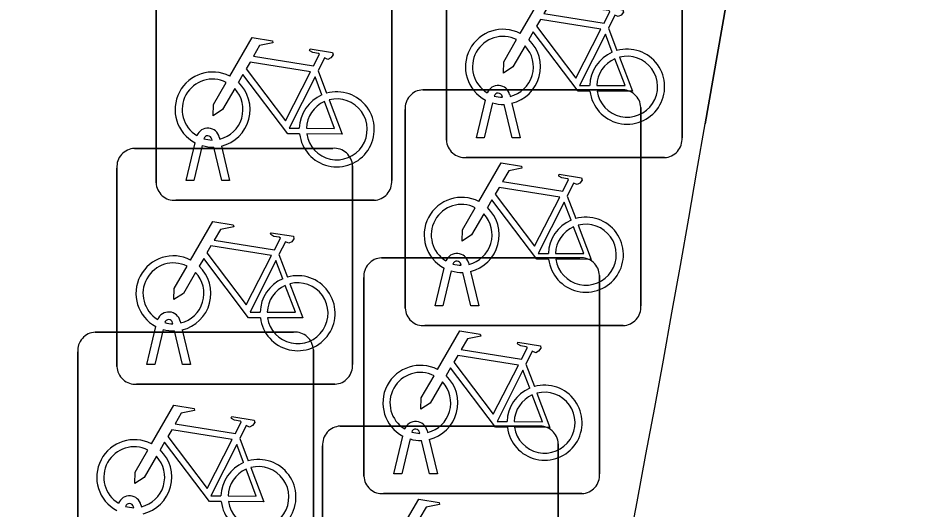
# Model space of a CAD drawing. Extents: x 160675 to 161153, y 383241 to 383714.
# Drawn here: x 161144.025 to 161147.828, y 383528.151 to 383530.232 of the extents above; entities that cross this region are included whole.
import ezdxf

# ---------------------------------------------------------------- set-up
doc = ezdxf.new("R2010")
doc.units = 0
for name, color, linetype in [('IMGEO_Fietsenrek', 7, 'Continuous'), ('IMGEO_Rijbaan_lokaal_gesloten', 7, 'Continuous'), ('IMGEO_Voetpad_open', 7, 'Continuous')]:
    doc.layers.add(name, color=color, linetype=linetype)

msp = doc.modelspace()

# ---------------------------------------------------------------- linework, layer by layer
at = {"layer": 'IMGEO_Fietsenrek'}
for p, q in [((161145.8415, 383529.7149), (161145.8415, 383530.5558)), ((161145.8415, 383530.5558), (161145.8415, 383529.7149)), ((161146.8405, 383530.5651), (161146.8405, 383529.7242)), ((161146.8405, 383529.7242), (161146.8405, 383530.5651)), ((161144.6105, 383529.5339), (161144.6105, 383530.3748)), ((161144.6105, 383530.3748), (161144.6105, 383529.5339)), ((161145.6095, 383530.3841), (161145.6095, 383529.5432)), ((161145.6095, 383529.5432), (161145.6095, 383530.3841)), ((161146.5282, 383530.1892), (161146.5645, 383530.094)), ((161145.2972, 383530.0082), (161145.3335, 383529.913)), ((161145.7409, 383529.9275), (161146.5818, 383529.9275)), ((161146.5818, 383529.9275), (161145.7409, 383529.9275)), ((161146.0789, 383529.8959), (161146.0779, 383529.9002)), ((161146.1096, 383529.9074), (161146.1114, 383529.8995)), ((161145.9685, 383529.7243), (161146.0068, 383529.8843)), ((161146.0372, 383529.8721), (161146.0019, 383529.7243)), ((161146.12, 383529.7243), (161146.0861, 383529.866)), ((161146.1184, 383529.8703), (161146.1534, 383529.7243)), ((161145.6665, 383529.0029), (161145.6665, 383529.8438)), ((161145.6665, 383529.8438), (161145.6665, 383529.0029)), ((161146.6655, 383529.8531), (161146.6655, 383529.0122)), ((161146.6655, 383529.0122), (161146.6655, 383529.8531)), ((161144.8479, 383529.7149), (161144.8469, 383529.7192)), ((161144.8786, 383529.7264), (161144.8804, 383529.7185)), ((161146.0019, 383529.7243), (161145.9685, 383529.7243)), ((161146.1534, 383529.7243), (161146.12, 383529.7243)), ((161144.5189, 383529.6795), (161145.3598, 383529.6795)), ((161145.3598, 383529.6795), (161144.5189, 383529.6795)), ((161144.7375, 383529.5433), (161144.7758, 383529.7033)), ((161144.8062, 383529.6911), (161144.7709, 383529.5433)), ((161144.889, 383529.5433), (161144.8551, 383529.685)), ((161144.8874, 383529.6893), (161144.9224, 383529.5433)), ((161146.7661, 383529.6405), (161145.9252, 383529.6405)), ((161145.9252, 383529.6405), (161146.7661, 383529.6405)), ((161144.4445, 383528.7549), (161144.4445, 383529.5958)), ((161144.4445, 383529.5958), (161144.4445, 383528.7549)), ((161145.4435, 383529.6051), (161145.4435, 383528.7642)), ((161145.4435, 383528.7642), (161145.4435, 383529.6051)), ((161144.7709, 383529.5433), (161144.7375, 383529.5433)), ((161144.9224, 383529.5433), (161144.889, 383529.5433)), ((161146.3532, 383529.4772), (161146.3895, 383529.382)), ((161145.5351, 383529.4595), (161144.6942, 383529.4595)), ((161144.6942, 383529.4595), (161145.5351, 383529.4595)), ((161145.1312, 383529.2292), (161145.1675, 383529.134)), ((161145.5659, 383529.2155), (161146.4068, 383529.2155)), ((161146.4068, 383529.2155), (161145.5659, 383529.2155)), ((161145.7935, 383529.0123), (161145.8318, 383529.1723)), ((161145.9039, 383529.1839), (161145.9029, 383529.1882)), ((161145.9346, 383529.1954), (161145.9364, 383529.1875)), ((161145.8622, 383529.1601), (161145.8269, 383529.0123)), ((161145.945, 383529.0123), (161145.9111, 383529.154)), ((161145.9434, 383529.1583), (161145.9784, 383529.0123)), ((161146.4905, 383529.1411), (161146.4905, 383528.3002)), ((161146.4905, 383528.3002), (161146.4905, 383529.1411)), ((161145.4915, 383528.2909), (161145.4915, 383529.1318)), ((161145.4915, 383529.1318), (161145.4915, 383528.2909)), ((161145.8269, 383529.0123), (161145.7935, 383529.0123)), ((161145.9784, 383529.0123), (161145.945, 383529.0123)), ((161144.7126, 383528.9474), (161144.7144, 383528.9395)), ((161144.5715, 383528.7643), (161144.6098, 383528.9243)), ((161144.6402, 383528.9121), (161144.6049, 383528.7643)), ((161144.6819, 383528.9359), (161144.6809, 383528.9402)), ((161144.723, 383528.7643), (161144.6891, 383528.906)), ((161144.7214, 383528.9103), (161144.7564, 383528.7643)), ((161146.5911, 383528.9285), (161145.7502, 383528.9285)), ((161145.7502, 383528.9285), (161146.5911, 383528.9285)), ((161144.3529, 383528.9005), (161145.1938, 383528.9005)), ((161145.1938, 383528.9005), (161144.3529, 383528.9005)), ((161144.2785, 383527.9759), (161144.2785, 383528.8168)), ((161144.2785, 383528.8168), (161144.2785, 383527.9759)), ((161145.2775, 383528.8261), (161145.2775, 383527.9852)), ((161145.2775, 383527.9852), (161145.2775, 383528.8261)), ((161144.6049, 383528.7643), (161144.5715, 383528.7643)), ((161144.7564, 383528.7643), (161144.723, 383528.7643)), ((161146.1782, 383528.7652), (161146.2145, 383528.67)), ((161145.3691, 383528.6805), (161144.5282, 383528.6805)), ((161144.5282, 383528.6805), (161145.3691, 383528.6805)), ((161145.3909, 383528.5025), (161146.2318, 383528.5025)), ((161146.2318, 383528.5025), (161145.3909, 383528.5025)), ((161144.9652, 383528.4502), (161145.0015, 383528.355)), ((161145.6185, 383528.3003), (161145.6568, 383528.4603)), ((161145.7289, 383528.4719), (161145.7279, 383528.4762)), ((161145.7596, 383528.4834), (161145.7614, 383528.4755)), ((161145.3165, 383527.5779), (161145.3165, 383528.4188)), ((161145.3165, 383528.4188), (161145.3165, 383527.5779)), ((161145.6872, 383528.4481), (161145.6519, 383528.3003)), ((161145.77, 383528.3003), (161145.7361, 383528.442)), ((161145.7684, 383528.4463), (161145.8034, 383528.3003)), ((161146.3155, 383528.4281), (161146.3155, 383527.5872)), ((161146.3155, 383527.5872), (161146.3155, 383528.4281)), ((161145.6519, 383528.3003), (161145.6185, 383528.3003)), ((161145.8034, 383528.3003), (161145.77, 383528.3003)), ((161146.4161, 383528.2165), (161145.5752, 383528.2165)), ((161145.5752, 383528.2165), (161146.4161, 383528.2165)), ((161144.5159, 383528.1569), (161144.5149, 383528.1612)), ((161144.5466, 383528.1684), (161144.5484, 383528.1605))]:
    msp.add_line(p, q, dxfattribs=at)
for points in [[(161146.1541, 383530.1662), (161146.2488, 383530.3297), (161146.335, 383530.3159), (161146.3367, 383530.3072), (161146.2806, 383530.2963), (161146.2544, 383530.251), (161146.5096, 383530.2102)], [(161146.5096, 383530.2102), (161146.5346, 383530.259), (161146.5295, 383530.263), (161146.5063, 383530.2667), (161146.4936, 383530.2742), (161146.4926, 383530.2773), (161146.4948, 383530.2819), (161146.5896, 383530.2668), (161146.5919, 383530.2565), (161146.5825, 383530.2441), (161146.5701, 383530.2377), (161146.5556, 383530.2439), (161146.5282, 383530.1892)], [(161146.4967, 383530.185), (161146.2399, 383530.226), (161146.2232, 383530.1972), (161146.3902, 383529.9769), (161146.4967, 383530.185)], [(161146.4498, 383529.9215), (161146.4001, 383529.9216), (161146.2094, 383530.1733), (161146.1904, 383530.1405)], [(161146.5447, 383530.087), (161146.5154, 383530.1638), (161146.406, 383529.9457), (161146.4487, 383529.9456)], [(161144.9231, 383529.9852), (161145.0178, 383530.1487), (161145.104, 383530.1349), (161145.1057, 383530.1262), (161145.0496, 383530.1153), (161145.0234, 383530.07), (161145.2786, 383530.0292)], [(161146.1748, 383530.1137), (161146.1232, 383530.0245), (161146.0833, 383529.9985), (161146.0845, 383530.046), (161146.139, 383530.1402)], [(161145.2786, 383530.0292), (161145.3036, 383530.078), (161145.2985, 383530.082), (161145.2753, 383530.0857), (161145.2626, 383530.0932), (161145.2616, 383530.0963), (161145.2638, 383530.1009), (161145.3586, 383530.0858), (161145.3609, 383530.0755), (161145.3515, 383530.0631), (161145.3391, 383530.0567), (161145.3246, 383530.0629), (161145.2972, 383530.0082)], [(161146.4787, 383529.9455), (161146.5986, 383529.9453), (161146.5554, 383530.0589)], [(161146.5752, 383530.0658), (161146.6302, 383529.9212), (161146.4801, 383529.9215)], [(161145.2657, 383530.004), (161145.0089, 383530.045), (161144.9922, 383530.0162), (161145.1592, 383529.7959), (161145.2657, 383530.004)], [(161145.2188, 383529.7405), (161145.1691, 383529.7406), (161144.9784, 383529.9923), (161144.9594, 383529.9595)], [(161145.3137, 383529.906), (161145.2844, 383529.9828), (161145.175, 383529.7647), (161145.2177, 383529.7646)], [(161144.9438, 383529.9327), (161144.8922, 383529.8435), (161144.8523, 383529.8175), (161144.8535, 383529.865), (161144.908, 383529.9592)], [(161145.2477, 383529.7645), (161145.3676, 383529.7643), (161145.3244, 383529.8779)], [(161145.3442, 383529.8848), (161145.3992, 383529.7402), (161145.2491, 383529.7405)], [(161145.9791, 383529.4542), (161146.0738, 383529.6177), (161146.16, 383529.6039), (161146.1617, 383529.5952), (161146.1056, 383529.5843), (161146.0794, 383529.539), (161146.3346, 383529.4982)], [(161146.3346, 383529.4982), (161146.3596, 383529.547), (161146.3545, 383529.551), (161146.3313, 383529.5547), (161146.3186, 383529.5622), (161146.3176, 383529.5653), (161146.3198, 383529.5699), (161146.4146, 383529.5548), (161146.4169, 383529.5445), (161146.4075, 383529.5321), (161146.3951, 383529.5257), (161146.3806, 383529.5319), (161146.3532, 383529.4772)], [(161146.3217, 383529.473), (161146.0649, 383529.514), (161146.0482, 383529.4852), (161146.2152, 383529.2649), (161146.3217, 383529.473)], [(161146.2748, 383529.2095), (161146.2251, 383529.2096), (161146.0344, 383529.4613), (161146.0154, 383529.4285)], [(161146.3697, 383529.375), (161146.3404, 383529.4518), (161146.231, 383529.2337), (161146.2737, 383529.2336)], [(161145.9998, 383529.4017), (161145.9482, 383529.3125), (161145.9083, 383529.2865), (161145.9095, 383529.334), (161145.964, 383529.4282)], [(161144.7571, 383529.2062), (161144.8518, 383529.3697), (161144.938, 383529.3559), (161144.9397, 383529.3472), (161144.8836, 383529.3363), (161144.8574, 383529.291), (161145.1126, 383529.2502)], [(161146.3037, 383529.2335), (161146.4236, 383529.2333), (161146.3804, 383529.3469)], [(161146.4002, 383529.3538), (161146.4552, 383529.2092), (161146.3051, 383529.2095)], [(161145.1126, 383529.2502), (161145.1376, 383529.299), (161145.1325, 383529.303), (161145.1093, 383529.3067), (161145.0966, 383529.3142), (161145.0956, 383529.3173), (161145.0978, 383529.3219), (161145.1926, 383529.3068), (161145.1949, 383529.2965), (161145.1855, 383529.2841), (161145.1731, 383529.2777), (161145.1586, 383529.2839), (161145.1312, 383529.2292)], [(161145.0997, 383529.225), (161144.8429, 383529.266), (161144.8262, 383529.2372), (161144.9932, 383529.0169), (161145.0997, 383529.225)], [(161145.0528, 383528.9615), (161145.0031, 383528.9616), (161144.8124, 383529.2133), (161144.7934, 383529.1805)], [(161144.7778, 383529.1537), (161144.7262, 383529.0645), (161144.6863, 383529.0385), (161144.6875, 383529.086), (161144.742, 383529.1802)], [(161145.1477, 383529.127), (161145.1184, 383529.2038), (161145.009, 383528.9857), (161145.0517, 383528.9856)], [(161145.0817, 383528.9855), (161145.2016, 383528.9853), (161145.1584, 383529.0989)], [(161145.1782, 383529.1058), (161145.2332, 383528.9612), (161145.0831, 383528.9615)], [(161145.8041, 383528.7422), (161145.8988, 383528.9057), (161145.985, 383528.8919), (161145.9867, 383528.8832), (161145.9306, 383528.8723), (161145.9044, 383528.827), (161146.1596, 383528.7862)], [(161146.1596, 383528.7862), (161146.1846, 383528.835), (161146.1795, 383528.839), (161146.1563, 383528.8427), (161146.1436, 383528.8502), (161146.1426, 383528.8533), (161146.1448, 383528.8579), (161146.2396, 383528.8428), (161146.2419, 383528.8325), (161146.2325, 383528.8201), (161146.2201, 383528.8137), (161146.2056, 383528.8199), (161146.1782, 383528.7652)], [(161146.1467, 383528.761), (161145.8899, 383528.802), (161145.8732, 383528.7732), (161146.0402, 383528.5529), (161146.1467, 383528.761)], [(161145.8248, 383528.6897), (161145.7732, 383528.6005), (161145.7333, 383528.5745), (161145.7345, 383528.622), (161145.789, 383528.7162)], [(161146.0998, 383528.4975), (161146.0501, 383528.4976), (161145.8594, 383528.7493), (161145.8404, 383528.7165)], [(161146.1947, 383528.663), (161146.1654, 383528.7398), (161146.056, 383528.5217), (161146.0987, 383528.5216)], [(161146.2252, 383528.6418), (161146.2802, 383528.4972), (161146.1301, 383528.4975)], [(161146.1287, 383528.5215), (161146.2486, 383528.5213), (161146.2054, 383528.6349)], [(161144.5911, 383528.4272), (161144.6858, 383528.5907), (161144.772, 383528.5769), (161144.7737, 383528.5682), (161144.7176, 383528.5573), (161144.6914, 383528.512), (161144.9466, 383528.4712)], [(161144.9466, 383528.4712), (161144.9716, 383528.52), (161144.9665, 383528.524), (161144.9433, 383528.5277), (161144.9306, 383528.5352), (161144.9296, 383528.5383), (161144.9318, 383528.5429), (161145.0266, 383528.5278), (161145.0289, 383528.5175), (161145.0195, 383528.5051), (161145.0071, 383528.4987), (161144.9926, 383528.5049), (161144.9652, 383528.4502)], [(161144.9337, 383528.446), (161144.6769, 383528.487), (161144.6602, 383528.4582), (161144.8272, 383528.2379), (161144.9337, 383528.446)], [(161144.8868, 383528.1825), (161144.8371, 383528.1826), (161144.6464, 383528.4343), (161144.6274, 383528.4015)], [(161144.9817, 383528.348), (161144.9524, 383528.4248), (161144.843, 383528.2067), (161144.8857, 383528.2066)], [(161144.6118, 383528.3747), (161144.5602, 383528.2855), (161144.5203, 383528.2595), (161144.5215, 383528.307), (161144.576, 383528.4012)], [(161144.9157, 383528.2065), (161145.0356, 383528.2063), (161144.9924, 383528.3199)], [(161145.0122, 383528.3268), (161145.0672, 383528.1822), (161144.9171, 383528.1825)], [(161145.6291, 383528.0292), (161145.7238, 383528.1927), (161145.81, 383528.1789), (161145.8117, 383528.1702), (161145.7556, 383528.1593), (161145.7294, 383528.114), (161145.9846, 383528.0732)]]:
    msp.add_lwpolyline(points, dxfattribs=at)
for centre, radius, start, end in [((161146.0811, 383530.0249), 0.159, 62.6766, 242.1369), ((161146.0811, 383530.0249), 0.129, 63.3192, 238.903), ((161146.0811, 383530.0249), 0.159, 283.5766, 46.6042), ((161146.0811, 383530.0249), 0.129, 283.6043, 43.4302), ((161146.6077, 383529.9409), 0.159, 113.3408, 178.3217), ((161146.6077, 383529.9409), 0.159, 187.0065, 105.7708), ((161146.6077, 383529.9409), 0.129, 113.923, 177.9556), ((161146.6077, 383529.9409), 0.129, 188.6715, 104.5883), ((161144.8501, 383529.8439), 0.159, 62.6766, 242.1369), ((161144.8501, 383529.8439), 0.129, 63.3192, 238.903), ((161144.8501, 383529.8439), 0.129, 283.6043, 43.4302), ((161144.8501, 383529.8439), 0.159, 283.5766, 46.6042), ((161146.0609, 383529.8963), 0.0499, 12.8025, 158.6934), ((161145.3767, 383529.7599), 0.159, 113.3408, 178.3217), ((161145.3767, 383529.7599), 0.159, 187.0065, 105.7708), ((161145.7442, 383529.8496), 0.0779, 92.4484, 184.2845), ((161145.7442, 383529.8496), 0.0779, 92.4484, 184.2845), ((161146.0609, 383529.8963), 0.0174, 12.8025, 163.4502), ((161146.0811, 383530.0249), 0.129, 253.415, 269.0204), ((161146.5876, 383529.8498), 0.0779, 2.4484, 94.2845), ((161146.5876, 383529.8498), 0.0779, 2.4484, 94.2845), ((161145.3767, 383529.7599), 0.129, 113.923, 177.9556), ((161145.3767, 383529.7599), 0.129, 188.6715, 104.5883), ((161146.0811, 383530.0249), 0.159, 253.9967, 271.7867), ((161144.8299, 383529.7153), 0.0499, 12.8025, 158.6934), ((161144.8299, 383529.7153), 0.0174, 12.8025, 163.4502), ((161144.8501, 383529.8439), 0.129, 253.415, 269.0204), ((161145.9194, 383529.7182), 0.0779, 182.4484, 274.2845), ((161145.9194, 383529.7182), 0.0779, 182.4484, 274.2845), ((161146.7628, 383529.7184), 0.0779, 272.4484, 4.2845), ((161146.7628, 383529.7184), 0.0779, 272.4484, 4.2845), ((161144.5222, 383529.6016), 0.0779, 92.4484, 184.2845), ((161144.5222, 383529.6016), 0.0779, 92.4484, 184.2845), ((161144.8501, 383529.8439), 0.159, 253.9967, 271.7867), ((161145.3656, 383529.6018), 0.0779, 2.4484, 94.2845), ((161145.3656, 383529.6018), 0.0779, 2.4484, 94.2845), ((161144.6884, 383529.5372), 0.0779, 182.4484, 274.2845), ((161144.6884, 383529.5372), 0.0779, 182.4484, 274.2845), ((161145.5318, 383529.5374), 0.0779, 272.4484, 4.2845), ((161145.5318, 383529.5374), 0.0779, 272.4484, 4.2845), ((161145.9061, 383529.3129), 0.159, 62.6766, 242.1369), ((161145.9061, 383529.3129), 0.129, 63.3192, 238.903), ((161145.9061, 383529.3129), 0.129, 283.6043, 43.4302), ((161145.9061, 383529.3129), 0.159, 283.5766, 46.6042), ((161146.4327, 383529.2289), 0.159, 113.3408, 178.3217), ((161146.4327, 383529.2289), 0.159, 187.0065, 105.7708), ((161146.4327, 383529.2289), 0.129, 113.923, 177.9556), ((161146.4327, 383529.2289), 0.129, 188.6715, 104.5883), ((161144.6841, 383529.0649), 0.159, 62.6766, 242.1369), ((161145.5692, 383529.1376), 0.0779, 92.4484, 184.2845), ((161145.5692, 383529.1376), 0.0779, 92.4484, 184.2845), ((161145.8859, 383529.1843), 0.0499, 12.8025, 158.6934), ((161146.4126, 383529.1378), 0.0779, 2.4484, 94.2845), ((161146.4126, 383529.1378), 0.0779, 2.4484, 94.2845), ((161144.6841, 383529.0649), 0.129, 63.3192, 238.903), ((161144.6841, 383529.0649), 0.159, 283.5766, 46.6042), ((161145.8859, 383529.1843), 0.0174, 12.8025, 163.4502), ((161145.9061, 383529.3129), 0.129, 253.415, 269.0204), ((161144.6841, 383529.0649), 0.129, 283.6043, 43.4302), ((161145.2107, 383528.9809), 0.159, 187.0065, 105.7708), ((161145.9061, 383529.3129), 0.159, 253.9967, 271.7867), ((161145.2107, 383528.9809), 0.159, 113.3408, 178.3217), ((161145.2107, 383528.9809), 0.129, 113.923, 177.9556), ((161145.2107, 383528.9809), 0.129, 188.6715, 104.5883), ((161144.6639, 383528.9363), 0.0499, 12.8025, 158.6934), ((161145.7444, 383529.0062), 0.0779, 182.4484, 274.2845), ((161145.7444, 383529.0062), 0.0779, 182.4484, 274.2845), ((161146.5878, 383529.0064), 0.0779, 272.4484, 4.2845), ((161146.5878, 383529.0064), 0.0779, 272.4484, 4.2845), ((161144.6639, 383528.9363), 0.0174, 12.8025, 163.4502), ((161144.6841, 383529.0649), 0.159, 253.9967, 271.7867), ((161144.6841, 383529.0649), 0.129, 253.415, 269.0204), ((161144.3562, 383528.8226), 0.0779, 92.4484, 184.2845), ((161144.3562, 383528.8226), 0.0779, 92.4484, 184.2845), ((161145.1996, 383528.8228), 0.0779, 2.4484, 94.2845), ((161145.1996, 383528.8228), 0.0779, 2.4484, 94.2845), ((161144.5224, 383528.7582), 0.0779, 182.4484, 274.2845), ((161144.5224, 383528.7582), 0.0779, 182.4484, 274.2845), ((161145.3658, 383528.7584), 0.0779, 272.4484, 4.2845), ((161145.3658, 383528.7584), 0.0779, 272.4484, 4.2845), ((161145.7311, 383528.6009), 0.159, 62.6766, 242.1369), ((161145.7311, 383528.6009), 0.129, 63.3192, 238.903), ((161145.7311, 383528.6009), 0.159, 283.5766, 46.6042), ((161145.7311, 383528.6009), 0.129, 283.6043, 43.4302), ((161146.2577, 383528.5169), 0.159, 113.3408, 178.3217), ((161146.2577, 383528.5169), 0.159, 187.0065, 105.7708), ((161146.2577, 383528.5169), 0.129, 188.6715, 104.5883), ((161146.2577, 383528.5169), 0.129, 113.923, 177.9556), ((161145.3942, 383528.4246), 0.0779, 92.4484, 184.2845), ((161145.3942, 383528.4246), 0.0779, 92.4484, 184.2845), ((161145.7109, 383528.4723), 0.0499, 12.8025, 158.6934), ((161145.7109, 383528.4723), 0.0174, 12.8025, 163.4502), ((161146.2376, 383528.4248), 0.0779, 2.4484, 94.2845), ((161146.2376, 383528.4248), 0.0779, 2.4484, 94.2845), ((161145.7311, 383528.6009), 0.129, 253.415, 269.0204), ((161144.5181, 383528.2859), 0.159, 62.6766, 242.1369), ((161144.5181, 383528.2859), 0.129, 63.3192, 238.903), ((161145.7311, 383528.6009), 0.159, 253.9967, 271.7867), ((161144.5181, 383528.2859), 0.129, 283.6043, 43.4302), ((161144.5181, 383528.2859), 0.159, 283.5766, 46.6042), ((161145.0447, 383528.2019), 0.159, 113.3408, 178.3217), ((161145.0447, 383528.2019), 0.159, 187.0065, 105.7708), ((161145.0447, 383528.2019), 0.129, 113.923, 177.9556), ((161145.0447, 383528.2019), 0.129, 188.6715, 104.5883), ((161146.4128, 383528.2944), 0.0779, 272.4484, 4.2845), ((161146.4128, 383528.2944), 0.0779, 272.4484, 4.2845), ((161145.5694, 383528.2942), 0.0779, 182.4484, 274.2845), ((161145.5694, 383528.2942), 0.0779, 182.4484, 274.2845), ((161144.4979, 383528.1573), 0.0499, 12.8025, 158.6934), ((161144.4979, 383528.1573), 0.0174, 12.8025, 163.4502), ((161144.5181, 383528.2859), 0.129, 253.415, 269.0204)]:
    msp.add_arc(centre, radius, start, end, dxfattribs=at)
at = {"layer": 'IMGEO_Rijbaan_lokaal_gesloten'}
msp.add_lwpolyline([(161150.364, 383550.404), (161150.189, 383549.256), (161148.013, 383535.985), (161147.726, 383534.264), (161146.938, 383529.784)], dxfattribs=at)
msp.add_arc((161059.014, 383544.7677), 89.1916, 341.966262, 350.32879, dxfattribs=at)
at = {"layer": 'IMGEO_Voetpad_open'}
msp.add_lwpolyline([(161146.938, 383529.784), (161147.726, 383534.264), (161144.787, 383534.78), (161144.681, 383534.308), (161141.546, 383520.345)], dxfattribs=at)
msp.add_arc((161059.014, 383544.7677), 89.1916, 341.966262, 350.32879, dxfattribs=at)

doc.saveas('drawing.dxf')
